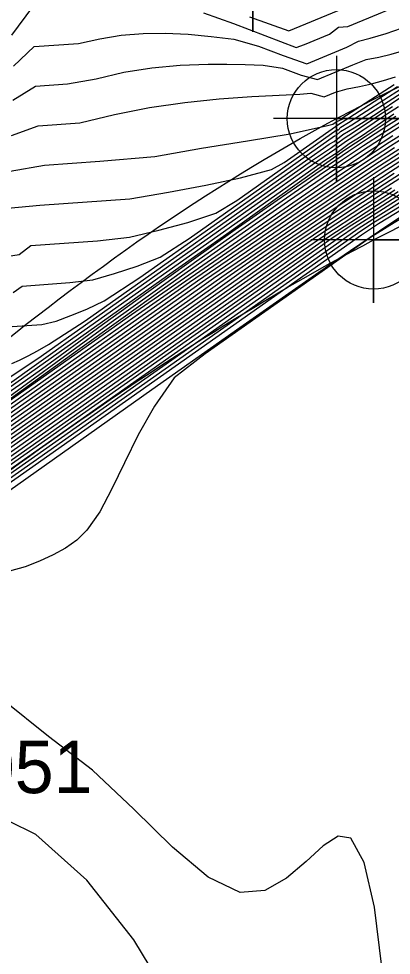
# Model space of a CAD drawing. Extents: x 2356077 to 2359823, y 225951 to 227822.
# Drawn here: x 2357617.73 to 2357635.54, y 226745.66 to 226790.34 of the extents above; entities that cross this region are included whole.
import ezdxf

# ---------------------------------------------------------------- set-up
doc = ezdxf.new("R2010")
doc.units = 0
for name, color, linetype in [('DTM Contours Major', 7, 'Continuous'), ('DTM Contours Minor', 7, 'Continuous'), ('Exist DTM Breakline', 7, 'Continuous'), ('Exist DTM Breakline Cogo Comment', 7, 'Continuous'), ('Exist DTM Breakline Cogo Point CELL', 7, 'Continuous'), ('Exist DTM Breakline Underwater', 7, 'Continuous'), ('Exist DTM Breakline Underwater Cogo Point CELL', 7, 'Continuous'), ('Exist DTM Drainline', 7, 'Continuous'), ('Exist DTM Regular Point Underwater CELL', 7, 'Continuous')]:
    doc.layers.add(name, color=color, linetype=linetype)

msp = doc.modelspace()

# ---------------------------------------------------------------- linework, layer by layer
at = {"layer": 'DTM Contours Major'}
for points in [[(2357628.765, 226790.432), (2357630.64, 226789.763), (2357635.088, 226791.614)], [(2357617.326, 226783.071), (2357618.969, 226783.355), (2357621.605, 226783.545), (2357624.241, 226783.772), (2357626.468, 226784.161), (2357628.658, 226784.507), (2357630.7, 226784.853), (2357632.485, 226785.238), (2357632.735, 226785.313), (2357632.894, 226785.426), (2357633.218, 226785.566), (2357633.168, 226785.601), (2357635.672, 226787.208)], [(2357617.398, 226773.886), (2357617.769, 226774.059), (2357618.18, 226774.261), (2357618.638, 226774.503), (2357619.152, 226774.795), (2357620.903, 226775.928), (2357631.726, 226783.559), (2357632.674, 226784.204), (2357633.279, 226784.648), (2357633.727, 226784.92), (2357634.989, 226785.766), (2357635.587, 226786.158)], [(2357616.836, 226772.006), (2357617.909, 226772.778), (2357620.098, 226774.373), (2357622.147, 226775.856), (2357624.248, 226777.366), (2357626.348, 226778.864), (2357628.392, 226780.308), (2357630.326, 226781.659), (2357632.097, 226782.877), (2357633.197, 226783.621), (2357634.206, 226784.292), (2357635.139, 226784.898), (2357636.099, 226785.504)], [(2357591.688, 226735.461), (2357597.577, 226752.726), (2357598.723, 226755.796), (2357599.124, 226756.798), (2357600.142, 226758.945), (2357600.434, 226759.421), (2357602.872, 226761.253), (2357604.198, 226762.276), (2357611.864, 226767.689), (2357622.4, 226775.098), (2357626.277, 226777.832), (2357631.342, 226781.298), (2357633.436, 226782.715), (2357634.62, 226783.501), (2357635.696, 226784.201)], [(2357593.395, 226738.957), (2357596.66, 226748.529), (2357597.381, 226750.476), (2357598.01, 226751.981), (2357598.673, 226753.422), (2357599.411, 226754.916), (2357601.355, 226759.015), (2357602.715, 226760.002), (2357604.199, 226761.073), (2357605.445, 226762.128), (2357609.565, 226765.037), (2357626.803, 226777.159), (2357628.252, 226778.181), (2357629.677, 226779.173), (2357632.329, 226780.962), (2357634.21, 226782.215), (2357635.5, 226783.057), (2357636.66, 226783.796)], [(2357638.617, 226782.999), (2357634.678, 226780.606), (2357634.083, 226780.206), (2357627.538, 226775.6), (2357609.304, 226762.781), (2357606.553, 226760.765), (2357605.28, 226759.745), (2357604.582, 226759.206), (2357604.056, 226758.891), (2357603.546, 226758.531), (2357603.241, 226758.017), (2357601.488, 226754.796), (2357596.649, 226744.589)], [(2357595.949, 226744.719), (2357596.565, 226746.457), (2357597.283, 226748.344), (2357598.252, 226750.458), (2357599.174, 226752.403), (2357599.92, 226753.936), (2357601.087, 226755.962), (2357602.292, 226758.503), (2357603.092, 226759.239), (2357604.837, 226760.472), (2357606.064, 226761.498), (2357606.604, 226761.917), (2357629.452, 226777.984), (2357631.341, 226779.316), (2357632.305, 226779.983), (2357634.212, 226781.226), (2357635.702, 226782.184)], [(2357625.205, 226743.136), (2357623.233, 226746.406), (2357620.993, 226749.239), (2357618.553, 226751.423), (2357615.962, 226752.703), (2357614.286, 226753.289), (2357612.6, 226752.794), (2357610.851, 226752.288), (2357609.051, 226751.474), (2357607.196, 226750.398), (2357605.711, 226749.143), (2357596.265, 226740.6)]]:
    msp.add_lwpolyline(points, dxfattribs=at)
at = {"layer": 'DTM Contours Minor'}
for points in [[(2357626.565, 226790.627), (2357627.993, 226790.107), (2357630.988, 226788.97), (2357631.382, 226789.107), (2357632.583, 226789.609), (2357633.012, 226789.939), (2357633.466, 226789.976), (2357636.845, 226791.381)], [(2357617.411, 226789.558), (2357618.41, 226790.903)], [(2357617.483, 226788.083), (2357618.466, 226789.01), (2357620.594, 226789.163), (2357621.602, 226789.386), (2357622.628, 226789.555), (2357623.673, 226789.641), (2357624.729, 226789.654), (2357625.828, 226789.6), (2357626.923, 226789.498), (2357628.006, 226789.372), (2357629.188, 226789.036), (2357630.366, 226788.589), (2357631.499, 226788.19), (2357633.417, 226788.99), (2357633.975, 226789.267), (2357634.519, 226789.411), (2357635.287, 226789.631), (2357636.029, 226789.897)], [(2357617.453, 226786.448), (2357618.543, 226787.119), (2357620.066, 226787.228), (2357621.433, 226787.48), (2357622.754, 226787.789), (2357624.102, 226787.996), (2357625.453, 226788.117), (2357626.782, 226788.166), (2357627.68, 226788.167), (2357628.555, 226788.151), (2357629.409, 226788.127), (2357630.333, 226787.984), (2357631.235, 226787.641), (2357632.007, 226787.436), (2357633.697, 226788.141), (2357634.336, 226788.388), (2357634.937, 226788.511), (2357635.532, 226788.655), (2357636.398, 226788.902)], [(2357617.393, 226784.765), (2357618.656, 226785.23), (2357620.653, 226785.373), (2357622.317, 226785.767), (2357623.984, 226786.109), (2357625.668, 226786.35), (2357627.317, 226786.514), (2357628.879, 226786.622), (2357631.171, 226786.748), (2357631.695, 226786.785), (2357632.33, 226786.608), (2357632.868, 226786.829), (2357633.431, 226786.991), (2357634.019, 226787.1), (2357634.597, 226787.231), (2357635.169, 226787.385), (2357635.741, 226787.565)], [(2357616.716, 226778.93), (2357617.75, 226779.091), (2357618.308, 226779.514), (2357621.492, 226779.743), (2357623.022, 226779.925), (2357624.429, 226780.246), (2357625.819, 226780.614), (2357627.152, 226781.061), (2357628.158, 226781.669), (2357632.952, 226785.049), (2357633.004, 226785.016), (2357633.126, 226785.165), (2357633.491, 226785.387), (2357636.02, 226787.009)], [(2357617.215, 226781.306), (2357618.737, 226781.442), (2357623.044, 226781.752), (2357624.897, 226782.066), (2357626.667, 226782.397), (2357628.334, 226782.746), (2357629.819, 226783.149), (2357630.422, 226783.475), (2357633.028, 226785.309), (2357633.328, 226785.493), (2357635.833, 226787.1)], [(2357617.476, 226777.275), (2357617.897, 226777.588), (2357620.169, 226777.751), (2357621.273, 226777.882), (2357622.312, 226778.178), (2357623.386, 226778.533), (2357624.486, 226778.972), (2357625.874, 226779.85), (2357632.828, 226784.753), (2357632.898, 226784.768), (2357633.114, 226784.954), (2357633.644, 226785.276), (2357636.277, 226786.962)], [(2357617.421, 226775.656), (2357618.844, 226775.759), (2357619.525, 226775.917), (2357620.23, 226776.176), (2357620.994, 226776.492), (2357621.819, 226776.883), (2357623.526, 226777.987), (2357632.559, 226784.355), (2357632.812, 226784.49), (2357633.216, 226784.812), (2357633.754, 226785.139), (2357634.284, 226785.472), (2357634.859, 226785.841), (2357635.996, 226786.59)], [(2357597.081, 226761.158), (2357598.188, 226762.011), (2357600.409, 226763.444), (2357602.191, 226764.573), (2357604.284, 226765.799), (2357606.575, 226767.086), (2357611.304, 226769.688), (2357613.739, 226771.057), (2357614.868, 226771.715), (2357615.724, 226772.232), (2357616.486, 226772.706), (2357618.808, 226774.243), (2357631.517, 226783.203), (2357632.83, 226784.114), (2357633.389, 226784.511), (2357633.654, 226784.677), (2357634.715, 226785.395), (2357635.313, 226785.791), (2357635.883, 226786.16)], [(2357597.492, 226760.9), (2357598.424, 226761.619), (2357600.501, 226762.785), (2357601.993, 226763.775), (2357603.861, 226764.883), (2357606.041, 226766.115), (2357608.47, 226767.478), (2357611.084, 226768.977), (2357613.819, 226770.617), (2357617.069, 226772.783), (2357620.313, 226775.096), (2357632.397, 226783.615), (2357632.948, 226783.965), (2357633.519, 226784.386), (2357634.099, 226784.743), (2357635.11, 226785.436), (2357635.659, 226785.802)], [(2357616.167, 226771.967), (2357625.233, 226778.356), (2357627.674, 226780.08), (2357629.868, 226781.655), (2357631.861, 226783.065), (2357633.368, 226784.11), (2357634.279, 226784.726), (2357635.242, 226785.362), (2357635.754, 226785.691)], [(2357616.964, 226772.313), (2357617.783, 226772.896), (2357618.83, 226773.629), (2357621.735, 226775.745), (2357623.834, 226777.26), (2357625.969, 226778.789), (2357628.074, 226780.282), (2357630.082, 226781.69), (2357631.926, 226782.964), (2357633.497, 226784.025), (2357634.444, 226784.651), (2357635.405, 226785.272), (2357636.378, 226785.88)], [(2357614.11, 226769.901), (2357620.54, 226774.526), (2357622.615, 226776.011), (2357624.699, 226777.496), (2357626.75, 226778.948), (2357628.725, 226780.336), (2357630.58, 226781.627), (2357632.275, 226782.789), (2357633.4, 226783.548), (2357634.43, 226784.23), (2357635.379, 226784.844), (2357636.291, 226785.418)], [(2357593.342, 226744.233), (2357594.295, 226747.438), (2357595.543, 226750.845), (2357596.808, 226754.074), (2357597.785, 226756.345), (2357598.074, 226756.876), (2357598.367, 226757.381), (2357598.666, 226757.861), (2357598.94, 226758.273), (2357599.728, 226759.534), (2357599.862, 226759.615), (2357600.014, 226759.724), (2357600.183, 226759.858), (2357600.486, 226760.174), (2357602.477, 226761.678), (2357614.324, 226770.042), (2357620.794, 226774.592), (2357623.118, 226776.231), (2357627.158, 226779.019), (2357630.828, 226781.559), (2357632.447, 226782.668), (2357633.595, 226783.443), (2357634.642, 226784.138), (2357635.605, 226784.763)], [(2357593.946, 226742.311), (2357595.297, 226746.34), (2357595.928, 226748.35), (2357596.453, 226750.101), (2357596.981, 226751.801), (2357597.539, 226753.445), (2357598.155, 226755.028), (2357598.889, 226756.885), (2357599.539, 226758.669), (2357599.898, 226759.426), (2357600.159, 226759.638), (2357602.487, 226761.48), (2357614.112, 226769.685), (2357621.288, 226774.732), (2357623.452, 226776.257), (2357625.512, 226777.693), (2357630.971, 226781.456), (2357633.149, 226782.938), (2357634.28, 226783.693), (2357635.313, 226784.369), (2357636.224, 226784.95)], [(2357593.998, 226742.534), (2357597.719, 226753.441), (2357599.121, 226757.264), (2357599.327, 226757.724), (2357600.006, 226759.156), (2357600.221, 226759.476), (2357602.802, 226761.466), (2357604.207, 226762.489), (2357612.337, 226768.229), (2357621.806, 226774.888), (2357625.888, 226777.766), (2357631.151, 226781.37), (2357633.287, 226782.818), (2357634.446, 226783.59), (2357635.502, 226784.279), (2357636.406, 226784.854)], [(2357591.851, 226735.636), (2357597.417, 226751.954), (2357598.133, 226753.764), (2357598.917, 226755.864), (2357600.272, 226758.723), (2357600.617, 226759.344), (2357602.914, 226760.991), (2357604.195, 226762.068), (2357611.397, 226767.153), (2357624.831, 226776.604), (2357626.661, 226777.894), (2357631.536, 226781.228), (2357633.588, 226782.613), (2357634.795, 226783.412), (2357635.89, 226784.121)], [(2357592.007, 226735.792), (2357597.241, 226751.136), (2357597.915, 226752.905), (2357598.707, 226754.923), (2357600.4, 226758.494), (2357600.793, 226759.263), (2357602.707, 226760.614), (2357604.208, 226761.872), (2357610.934, 226766.621), (2357625.313, 226776.735), (2357627.048, 226777.958), (2357628.707, 226779.099), (2357631.733, 226781.161), (2357633.742, 226782.513), (2357634.971, 226783.324), (2357636.083, 226784.041)], [(2357592.16, 226735.941), (2357597.056, 226750.294), (2357597.727, 226752.091), (2357598.488, 226753.963), (2357600.524, 226758.258), (2357600.971, 226759.183), (2357602.647, 226760.366), (2357604.284, 226761.72), (2357610.475, 226766.091), (2357625.801, 226776.871), (2357627.442, 226778.027), (2357629.032, 226779.123), (2357631.932, 226781.094), (2357633.897, 226782.413), (2357635.147, 226783.235), (2357636.276, 226783.96)], [(2357592.315, 226736.094), (2357596.864, 226749.428), (2357597.551, 226751.282), (2357598.25, 226752.964), (2357601.16, 226759.102), (2357602.666, 226760.174), (2357605.552, 226762.409), (2357610.019, 226765.563), (2357626.298, 226777.012), (2357627.844, 226778.102), (2357629.355, 226779.148), (2357632.131, 226781.028), (2357634.054, 226782.314), (2357635.323, 226783.146), (2357636.468, 226783.878)], [(2357595.565, 226744.685), (2357596.286, 226746.779), (2357597.054, 226748.868), (2357597.724, 226750.544), (2357598.441, 226752.171), (2357599.216, 226753.744), (2357600.079, 226755.329), (2357601.738, 226758.829), (2357602.85, 226759.687), (2357604.013, 226760.508), (2357605.294, 226761.545), (2357606.36, 226762.362), (2357608.666, 226763.99), (2357627.839, 226777.472), (2357630.32, 226779.222), (2357631.563, 226780.057), (2357633.798, 226781.542), (2357635.207, 226782.464), (2357636.464, 226783.268)], [(2357639.561, 226783.37), (2357634.929, 226780.555), (2357634.116, 226780.021), (2357613.924, 226765.822), (2357609.004, 226762.163), (2357603.675, 226758.417), (2357602.26, 226755.449), (2357600.782, 226752.331), (2357599.132, 226749.329), (2357596.548, 226743.878)], [(2357594.898, 226743.062), (2357596.433, 226747.563), (2357597.216, 226749.672), (2357597.867, 226751.265), (2357598.558, 226752.8), (2357600.139, 226755.953), (2357601.548, 226758.925), (2357602.778, 226759.842), (2357604.083, 226760.763), (2357605.388, 226761.881), (2357609.114, 226764.513), (2357627.316, 226777.313), (2357629.996, 226779.197), (2357632.528, 226780.897), (2357634.367, 226782.117), (2357635.676, 226782.968)], [(2357595.505, 226744.131), (2357596.175, 226746.089), (2357596.892, 226748.064), (2357597.58, 226749.817), (2357598.322, 226751.533), (2357599.13, 226753.205), (2357600.015, 226754.821), (2357601.058, 226756.896), (2357601.926, 226758.728), (2357602.927, 226759.535), (2357603.967, 226760.27), (2357605.19, 226761.194), (2357606.196, 226762.04), (2357608.221, 226763.47), (2357628.369, 226777.638), (2357630.656, 226779.25), (2357631.815, 226780.033), (2357633.94, 226781.438), (2357635.373, 226782.371), (2357636.648, 226783.183)], [(2357639.353, 226782.838), (2357635.465, 226780.474), (2357634.488, 226779.866), (2357626.644, 226774.35), (2357625.157, 226773.205), (2357624.221, 226771.853), (2357623.446, 226770.482), (2357622.784, 226769.148), (2357622.186, 226767.909), (2357621.605, 226766.822), (2357620.993, 226765.943), (2357620.508, 226765.462), (2357619.975, 226765.079), (2357619.385, 226764.757), (2357618.731, 226764.456), (2357618.037, 226764.198), (2357617.296, 226763.991)], [(2357636.173, 226781.901), (2357633.802, 226780.409), (2357633.065, 226779.905), (2357626.571, 226775.335), (2357606.238, 226761.04), (2357606.47, 226761.169), (2357605.219, 226760.124), (2357603.355, 226758.808), (2357602.82, 226758.125), (2357601.05, 226754.764), (2357600.31, 226753.307), (2357596.931, 226746.178), (2357596.054, 226744.051)], [(2357596.063, 226745.402), (2357596.729, 226747.26), (2357597.434, 226749.083), (2357598.261, 226750.976), (2357599.102, 226752.749), (2357599.968, 226754.38), (2357601.111, 226756.511), (2357602.111, 226758.619), (2357603.008, 226759.386), (2357605.059, 226760.834), (2357606.127, 226761.786), (2357607.781, 226762.954), (2357628.907, 226777.808), (2357630.997, 226779.282), (2357632.062, 226780.009), (2357634.078, 226781.332), (2357635.539, 226782.278)], [(2357636.021, 226781.996), (2357634.458, 226781.006), (2357633.644, 226780.485), (2357632.805, 226779.931), (2357629.829, 226777.833), (2357606.548, 226761.465), (2357606.57, 226761.506), (2357605.742, 226760.719), (2357604.502, 226759.824), (2357603.265, 226758.95), (2357602.643, 226758.249), (2357601.025, 226755.064), (2357600.208, 226753.59), (2357597.05, 226746.928), (2357596.229, 226744.851)], [(2357596.399, 226745.654), (2357597.138, 226747.612), (2357600.071, 226753.799), (2357601.01, 226755.381), (2357602.469, 226758.379), (2357603.177, 226759.094), (2357604.662, 226760.142), (2357605.902, 226761.111), (2357606.393, 226761.562), (2357630.844, 226778.757), (2357632.544, 226779.955), (2357634.34, 226781.118), (2357635.863, 226782.091)], [(2357636.317, 226781.803), (2357634.647, 226780.767), (2357633.947, 226780.318), (2357631.175, 226778.365), (2357606.211, 226760.813), (2357606.198, 226760.671), (2357604.784, 226759.611), (2357603.448, 226758.668), (2357603.012, 226758.031), (2357601.185, 226754.654), (2357596.795, 226745.393)], [(2357636.233, 226781.04), (2357634.975, 226780.205), (2357633.593, 226779.271), (2357632.074, 226778.229), (2357628.293, 226775.598), (2357624.087, 226772.638), (2357615.539, 226766.599)], [(2357635.078, 226745.113), (2357634.736, 226747.95), (2357634.245, 226750.085), (2357633.61, 226751.244), (2357632.993, 226751.347), (2357632.28, 226750.889), (2357631.463, 226750.132), (2357630.535, 226749.335), (2357629.491, 226748.757), (2357628.322, 226748.659), (2357626.785, 226749.385), (2357625.083, 226750.814), (2357623.233, 226752.624), (2357621.252, 226754.494), (2357619.157, 226756.103), (2357616.973, 226757.841)]]:
    msp.add_lwpolyline(points, dxfattribs=at)
at = {"layer": 'Exist DTM Breakline'}
for points in [[(2357560.647, 226784.157), (2357579.194, 226813.797), (2357610.316, 226806.105), (2357665.993, 226838.755), (2357684.212, 226874.582), (2357696.408, 226900.16)], [(2357603.707, 226758.395), (2357634.69, 226779.787), (2357686.009, 226803.72), (2357722.082, 226854.21), (2357734.02, 226881.496)]]:
    msp.add_spline(points, degree=3, dxfattribs=at)
at = {"layer": 'Exist DTM Breakline Cogo Point CELL'}
msp.add_lwpolyline([(2357634.69, 226782.787), (2357634.69, 226776.787), (2357634.69, 226779.787), (2357637.69, 226779.787), (2357631.69, 226779.787)], dxfattribs=at)
msp.add_circle((2357634.69, 226779.787), 2.344, dxfattribs=at)
at = {"layer": 'Exist DTM Breakline Underwater'}
for points in [[(2357599.673, 226759.537), (2357632.912, 226785.572), (2357686.254, 226809.636), (2357716.995, 226856.561), (2357730.688, 226885.555)], [(2357556.564, 226758.637), (2357564.307, 226781.559), (2357585.412, 226809.405), (2357614.858, 226803.405), (2357668.761, 226835.297), (2357689.369, 226869.515)]]:
    msp.add_spline(points, degree=3, dxfattribs=at)
at = {"layer": 'Exist DTM Breakline Underwater Cogo Point CELL'}
msp.add_lwpolyline([(2357632.912, 226788.572), (2357632.912, 226782.572), (2357632.912, 226785.572), (2357635.912, 226785.572), (2357629.912, 226785.572)], dxfattribs=at)
msp.add_circle((2357632.912, 226785.572), 2.344, dxfattribs=at)
at = {"layer": 'Exist DTM Drainline'}
msp.add_spline([(2357699.586, 226858.192), (2357670.366, 226820.782), (2357623.327, 226796.892), (2357587.218, 226772.268), (2357568.803, 226744.252), (2357555.19, 226717.62), (2357555.017, 226695.126), (2357553.473, 226672.759), (2357563.697, 226642.736), (2357576.526, 226627.993), (2357663.798, 226499.169), (2357732.721, 226415.647), (2357803.211, 226342.215), (2357874.586, 226264.309)], degree=3, dxfattribs=at)
at = {"layer": 'Exist DTM Regular Point Underwater CELL'}
msp.add_lwpolyline([(2357628.926, 226795.714), (2357628.926, 226789.714), (2357628.926, 226792.714), (2357631.926, 226792.714), (2357625.926, 226792.714)], dxfattribs=at)

# ---------------------------------------------------------------- texts
at = {"layer": 'Exist DTM Breakline Cogo Comment'}
msp.add_text('CF*40051', height=2.5, dxfattribs=at).set_placement((2357606.207, 226753.395))

doc.saveas('drawing.dxf')
